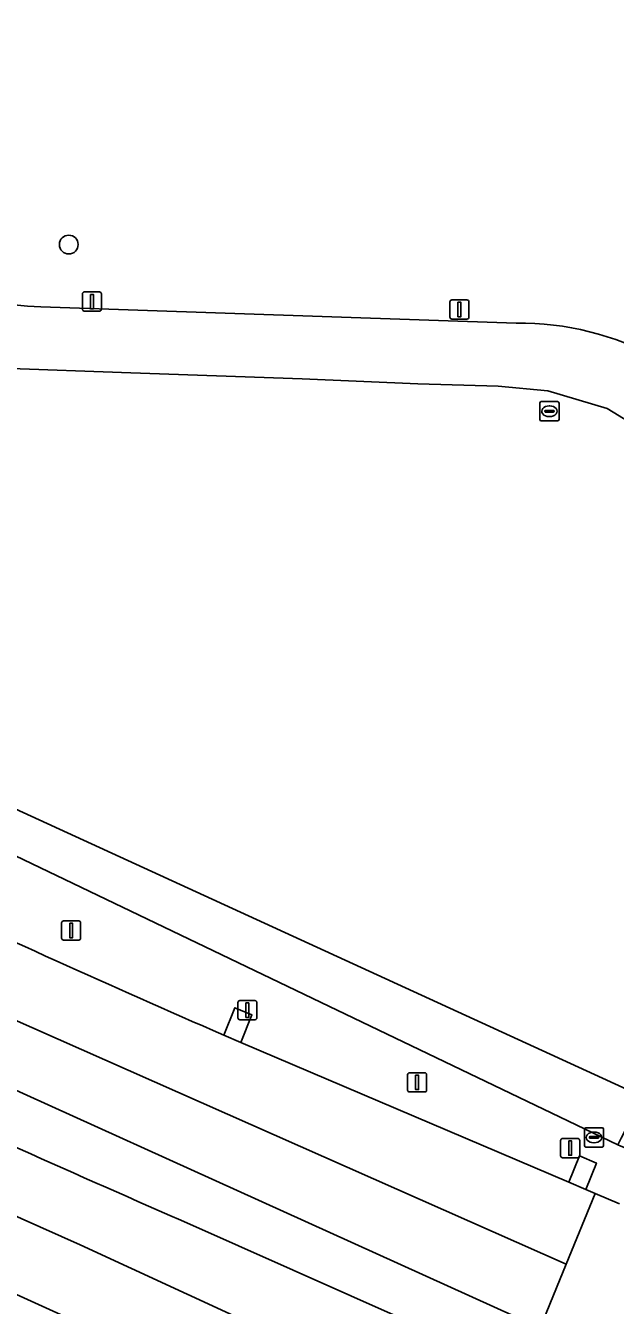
# Model space of a CAD drawing. Extents: x 158086 to 159499, y 382904 to 383981.
# Drawn here: x 159222.9 to 159253.7, y 383592.6 to 383659.2 of the extents above; entities that cross this region are included whole.
import ezdxf

# ---------------------------------------------------------------- set-up
doc = ezdxf.new("R2010")
doc.units = 0
for name, color, linetype in [('IMGEO_Berm_groen', 7, 'Continuous'), ('IMGEO_Berm_open', 7, 'Continuous'), ('IMGEO_Boom', 7, 'Continuous'), ('IMGEO_Groenvoorziening', 7, 'Continuous'), ('IMGEO_Lichtmast', 7, 'Continuous'), ('IMGEO_Rijbaan_regionaal_gesloten', 7, 'Continuous'), ('IMGEO_Rioolput', 7, 'Continuous'), ('IMGEO_Voetpad_gesloten', 7, 'Continuous')]:
    doc.layers.add(name, color=color, linetype=linetype)

msp = doc.modelspace()

# ---------------------------------------------------------------- linework, layer by layer
at = {"layer": 'IMGEO_Berm_groen'}
for points in [[(159274.053, 383594.261), (159274.18, 383595.204), (159266.84, 383596.291), (159263.069, 383597.281), (159259.918, 383598.363), (159253.78, 383600.966), (159198.75, 383627.345), (159181.001, 383636.404), (159164.377, 383645.559), (159147.178, 383655.599), (159129.505, 383666.708), (159113.692, 383677.256), (159082.721, 383700.616), (159072.659, 383708.042), (159030.868, 383738.885)], [(159249.733, 383591.436), (159207.228, 383610.697)], [(159233.261, 383606.668), (159233.845, 383608.098), (159234.727, 383607.72), (159234.144, 383606.291), (159251.225, 383599.012), (159251.777, 383600.387), (159252.661, 383600.013), (159252.108, 383598.636), (159252.59, 383598.43), (159253.869, 383597.885)], [(159255.282, 383578.251), (159252.206, 383579.649), (159246.014, 383582.462), (159236.13, 383586.957), (159235.528, 383585.622), (159234.662, 383586.013), (159235.265, 383587.35), (159217.873, 383595.259), (159217.235, 383593.918), (159216.377, 383594.327), (159217.008, 383595.653), (159206.494, 383600.435)], [(159231.021, 383597.038), (159248.733, 383589.156), (159254.999, 383586.376), (159258.041, 383585.025), (159261.447, 383583.514), (159262.165, 383583.195)]]:
    msp.add_lwpolyline(points, dxfattribs=at)
for centre, radius, start, end in [((159624.559, 384499.789), 975.08, 245.218391, 246.340618), ((159652.788, 384562.038), 1053.144, 244.270894, 246.391553)]:
    msp.add_arc(centre, radius, start, end, dxfattribs=at)
at = {"layer": 'IMGEO_Berm_open'}
for points in [[(159233.261, 383606.668), (159234.144, 383606.291), (159234.727, 383607.72), (159233.845, 383608.098)], [(159251.225, 383599.012), (159252.108, 383598.636), (159252.661, 383600.013), (159251.777, 383600.387)]]:
    msp.add_lwpolyline(points, close=True, dxfattribs=at)
at = {"layer": 'IMGEO_Boom'}
msp.add_circle((159225.195, 383647.822), 0.489, dxfattribs=at)
at = {"layer": 'IMGEO_Groenvoorziening'}
msp.add_lwpolyline([(159078.218, 383715.543), (159070.084, 383722.467), (159042.981, 383744.783), (159040.532, 383741.876), (159038.526, 383739.494), (159046.929, 383729.198), (159072.943, 383708.425), (159082.721, 383700.616), (159113.692, 383677.256), (159129.505, 383666.708), (159147.178, 383655.599), (159164.377, 383645.559), (159181.001, 383636.404), (159198.75, 383627.345), (159253.78, 383600.966), (159253.954, 383601.304), (159254.107, 383601.603), (159254.865, 383603.557), (159214.22, 383622.196), (159171.619, 383645.102), (159131.713, 383671.97), (159105.029, 383693.834)], close=True, dxfattribs=at)
for points in [[(159070.084, 383722.467), (159078.218, 383715.543), (159105.029, 383693.834), (159131.713, 383671.97), (159171.619, 383645.102), (159214.22, 383622.196), (159254.865, 383603.557), (159254.107, 383601.603), (159259.77, 383599.242), (159266.864, 383616.392), (159267.294, 383616.192), (159267.401, 383616.452)], [(159223.739, 383644.572), (159248.481, 383643.728)], [(159259.213, 383633.403), (159257.996, 383635.448), (159255.851, 383637.677), (159253.215, 383639.296), (159250.138, 383640.203), (159247.547, 383640.454), (159243.371, 383640.569), (159237.341, 383640.826), (159228.429, 383641.141), (159221.714, 383641.394)]]:
    msp.add_lwpolyline(points, dxfattribs=at)
for centre, radius, start, end in [((159226.578, 383689.887), 45.404, 211.49813, 266.41478), ((159248.712, 383628.953), 14.777, 31.4822, 90.89724)]:
    msp.add_arc(centre, radius, start, end, dxfattribs=at)
at = {"layer": 'IMGEO_Lichtmast'}
for p, q in [((159225.908, 383644.455), (159225.908, 383645.255)), ((159225.908, 383645.255), (159225.908, 383644.455)), ((159226.008, 383645.355), (159226.798, 383645.355)), ((159226.798, 383645.355), (159226.008, 383645.355)), ((159226.898, 383645.255), (159226.898, 383644.455)), ((159226.898, 383644.455), (159226.898, 383645.255)), ((159245.035, 383644.043), (159245.035, 383644.843)), ((159245.035, 383644.843), (159245.035, 383644.043)), ((159245.135, 383644.943), (159245.925, 383644.943)), ((159245.925, 383644.943), (159245.135, 383644.943)), ((159246.025, 383644.843), (159246.025, 383644.043)), ((159246.025, 383644.043), (159246.025, 383644.843)), ((159226.798, 383644.355), (159226.008, 383644.355)), ((159226.008, 383644.355), (159226.798, 383644.355)), ((159245.925, 383643.943), (159245.135, 383643.943)), ((159245.135, 383643.943), (159245.925, 383643.943)), ((159224.923, 383612.616), (159225.713, 383612.616)), ((159225.713, 383612.616), (159224.923, 383612.616)), ((159224.823, 383611.716), (159224.823, 383612.516)), ((159224.823, 383612.516), (159224.823, 383611.716)), ((159225.813, 383612.516), (159225.813, 383611.716)), ((159225.813, 383611.716), (159225.813, 383612.516)), ((159225.713, 383611.616), (159224.923, 383611.616)), ((159224.923, 383611.616), (159225.713, 383611.616)), ((159233.998, 383607.568), (159233.998, 383608.368)), ((159233.998, 383608.368), (159233.998, 383607.568)), ((159234.098, 383608.468), (159234.888, 383608.468)), ((159234.888, 383608.468), (159234.098, 383608.468)), ((159234.988, 383608.368), (159234.988, 383607.568)), ((159234.988, 383607.568), (159234.988, 383608.368)), ((159234.888, 383607.468), (159234.098, 383607.468)), ((159234.098, 383607.468), (159234.888, 383607.468)), ((159242.832, 383603.81), (159242.832, 383604.61)), ((159242.832, 383604.61), (159242.832, 383603.81)), ((159242.932, 383604.71), (159243.722, 383604.71)), ((159243.722, 383604.71), (159242.932, 383604.71)), ((159243.822, 383604.61), (159243.822, 383603.81)), ((159243.822, 383603.81), (159243.822, 383604.61)), ((159243.722, 383603.71), (159242.932, 383603.71)), ((159242.932, 383603.71), (159243.722, 383603.71)), ((159250.901, 383601.289), (159251.691, 383601.289)), ((159251.691, 383601.289), (159250.901, 383601.289)), ((159250.801, 383600.389), (159250.801, 383601.189)), ((159250.801, 383601.189), (159250.801, 383600.389)), ((159251.791, 383601.189), (159251.791, 383600.389)), ((159251.791, 383600.389), (159251.791, 383601.189)), ((159251.691, 383600.289), (159250.901, 383600.289)), ((159250.901, 383600.289), (159251.691, 383600.289))]:
    msp.add_line(p, q, dxfattribs=at)
for points in [[(159226.328, 383645.23), (159226.478, 383645.23), (159226.478, 383644.48), (159226.328, 383644.48), (159226.328, 383645.23)], [(159245.455, 383644.818), (159245.605, 383644.818), (159245.605, 383644.068), (159245.455, 383644.068), (159245.455, 383644.818)], [(159225.243, 383612.491), (159225.393, 383612.491), (159225.393, 383611.741), (159225.243, 383611.741), (159225.243, 383612.491)], [(159234.418, 383608.343), (159234.568, 383608.343), (159234.568, 383607.593), (159234.418, 383607.593), (159234.418, 383608.343)], [(159243.252, 383604.585), (159243.402, 383604.585), (159243.402, 383603.835), (159243.252, 383603.835), (159243.252, 383604.585)], [(159251.221, 383601.164), (159251.371, 383601.164), (159251.371, 383600.414), (159251.221, 383600.414), (159251.221, 383601.164)]]:
    msp.add_lwpolyline(points, dxfattribs=at)
for centre, start, end in [((159226.008, 383645.255), 90, 180), ((159226.008, 383645.255), 90, 180), ((159226.798, 383645.255), 0, 90), ((159226.798, 383645.255), 360, 90), ((159245.135, 383644.843), 90, 180), ((159245.135, 383644.843), 90, 180), ((159245.925, 383644.843), 0, 90), ((159245.925, 383644.843), 360, 90), ((159226.008, 383644.455), 180, 270), ((159226.008, 383644.455), 180, 270), ((159226.798, 383644.455), 270, 0), ((159226.798, 383644.455), 270, 0), ((159245.135, 383644.043), 180, 270), ((159245.135, 383644.043), 180, 270), ((159245.925, 383644.043), 270, 0), ((159245.925, 383644.043), 270, 0), ((159224.923, 383612.516), 90, 180), ((159224.923, 383612.516), 90, 180), ((159225.713, 383612.516), 0, 90), ((159225.713, 383612.516), 360, 90), ((159224.923, 383611.716), 180, 270), ((159224.923, 383611.716), 180, 270), ((159225.713, 383611.716), 270, 0), ((159225.713, 383611.716), 270, 0), ((159234.098, 383608.368), 90, 180), ((159234.098, 383608.368), 90, 180), ((159234.888, 383608.368), 0, 90), ((159234.888, 383608.368), 360, 90), ((159234.098, 383607.568), 180, 270), ((159234.098, 383607.568), 180, 270), ((159234.888, 383607.568), 270, 0), ((159234.888, 383607.568), 270, 0), ((159242.932, 383604.61), 90, 180), ((159242.932, 383604.61), 90, 180), ((159243.722, 383604.61), 0, 90), ((159243.722, 383604.61), 360, 90), ((159242.932, 383603.81), 180, 270), ((159242.932, 383603.81), 180, 270), ((159243.722, 383603.81), 270, 0), ((159243.722, 383603.81), 270, 0), ((159250.901, 383601.189), 90, 180), ((159250.901, 383601.189), 90, 180), ((159251.691, 383601.189), 0, 90), ((159251.691, 383601.189), 360, 90), ((159250.901, 383600.389), 180, 270), ((159250.901, 383600.389), 180, 270), ((159251.691, 383600.389), 270, 0), ((159251.691, 383600.389), 270, 0)]:
    msp.add_arc(centre, 0.1, start, end, dxfattribs=at)
at = {"layer": 'IMGEO_Rijbaan_regionaal_gesloten'}
for points in [[(159094.836, 383685.251), (159094.066, 383685.825), (159078.773, 383697.288), (159078.005, 383697.864), (159069.763, 383704.144), (159067.635, 383701.28), (159086.834, 383686.594), (159096.436, 383679.599), (159103.961, 383674.309), (159123.129, 383661.206), (159137.236, 383652.282), (159147.489, 383646.037), (159168.259, 383634.153), (159185.971, 383624.69), (159203.684, 383615.834), (159218.242, 383609.283), (159251.086, 383594.749), (159252.59, 383598.43), (159252.108, 383598.636), (159251.225, 383599.012), (159234.144, 383606.291), (159233.261, 383606.668)], [(159207.228, 383610.697), (159249.733, 383591.436), (159251.086, 383594.749), (159218.242, 383609.283), (159203.684, 383615.834), (159185.971, 383624.69), (159168.259, 383634.153), (159147.489, 383646.037), (159137.236, 383652.282), (159123.129, 383661.206), (159103.961, 383674.309), (159096.436, 383679.599), (159086.834, 383686.594), (159067.635, 383701.28)], [(159089.547, 383677.25), (159075.868, 383687.383), (159063.996, 383696.408), (159062.009, 383693.704), (159080.668, 383679.525), (159093.164, 383670.184), (159109.663, 383658.901), (159122.644, 383650.288), (159139.385, 383639.976), (159152.852, 383632.212), (159169.836, 383622.628), (159190.703, 383611.709), (159208.313, 383603.546), (159225.783, 383595.761), (159239.594, 383589.387), (159247.353, 383585.758), (159248.733, 383589.156), (159231.021, 383597.038)], [(159206.494, 383600.435), (159217.008, 383595.653), (159217.873, 383595.259), (159235.265, 383587.35), (159236.13, 383586.957), (159246.014, 383582.462), (159247.353, 383585.758), (159239.594, 383589.387), (159225.783, 383595.761), (159208.313, 383603.546), (159190.703, 383611.709), (159169.836, 383622.628), (159152.852, 383632.212), (159139.385, 383639.976), (159122.644, 383650.288), (159109.663, 383658.901), (159093.164, 383670.184), (159080.668, 383679.525), (159062.009, 383693.704)], [(159253.869, 383597.885), (159252.59, 383598.43), (159251.086, 383594.749), (159249.733, 383591.436)]]:
    msp.add_lwpolyline(points, dxfattribs=at)
for centre, radius, start, end in [((159624.559, 384499.789), 975.08, 245.218391, 246.340618), ((159652.788, 384562.038), 1053.144, 244.270894, 246.391553)]:
    msp.add_arc(centre, radius, start, end, dxfattribs=at)
at = {"layer": 'IMGEO_Rioolput'}
for p, q in [((159249.717, 383638.719), (159249.717, 383639.571)), ((159249.792, 383639.645), (159250.644, 383639.645)), ((159250.205, 383639.425), (159250.23, 383639.425)), ((159250.718, 383639.571), (159250.718, 383638.719)), ((159250.644, 383638.645), (159249.792, 383638.645)), ((159249.976, 383639.139), (159249.976, 383639.151)), ((159250.414, 383639.102), (159250.016, 383639.102)), ((159250.019, 383639.188), (159250.417, 383639.188)), ((159250.228, 383638.865), (159250.203, 383638.865)), ((159250.46, 383639.151), (159250.46, 383639.139)), ((159252.037, 383600.918), (159252.037, 383601.77)), ((159252.112, 383601.844), (159252.964, 383601.844)), ((159252.296, 383601.338), (159252.296, 383601.35)), ((159252.734, 383601.301), (159252.336, 383601.301)), ((159252.339, 383601.387), (159252.737, 383601.387)), ((159252.525, 383601.624), (159252.55, 383601.624)), ((159252.78, 383601.35), (159252.78, 383601.338)), ((159253.038, 383601.77), (159253.038, 383600.918)), ((159252.964, 383600.844), (159252.112, 383600.844)), ((159252.548, 383601.064), (159252.523, 383601.064))]:
    msp.add_line(p, q, dxfattribs=at)
for points in [[(159249.717, 383638.719), (159249.717, 383639.571)], [(159249.792, 383639.645), (159250.644, 383639.645)], [(159250.718, 383639.571), (159250.718, 383638.719)], [(159250.644, 383638.645), (159249.792, 383638.645)], [(159252.037, 383600.918), (159252.037, 383601.77)], [(159252.112, 383601.844), (159252.964, 383601.844)], [(159253.038, 383601.77), (159253.038, 383600.918)], [(159252.964, 383600.844), (159252.112, 383600.844)]]:
    msp.add_lwpolyline(points, dxfattribs=at)
for centre, radius, start, end in [((159249.794, 383639.569), 0.0765, 91.55205, 178.44795), ((159249.794, 383639.569), 0.0765, 91.55205, 178.44795), ((159250.642, 383639.569), 0.0765, 1.55205, 88.44795), ((159250.642, 383639.569), 0.0765, 1.55205, 88.44795), ((159249.794, 383638.721), 0.0765, 181.55205, 268.44795), ((159249.794, 383638.721), 0.0765, 181.55205, 268.44795), ((159250.016, 383639.148), 0.0403, 85.87752, 175.75265), ((159250.013, 383639.138), 0.0366, 178.93798, 274.71019), ((159250.417, 383639.145), 0.043, 264.86636, 352.45326), ((159250.421, 383639.15), 0.0386, 1.73085, 96.63898), ((159250.642, 383638.721), 0.0765, 271.55205, 358.44795), ((159250.642, 383638.721), 0.0765, 271.55205, 358.44795), ((159252.114, 383601.768), 0.0765, 91.55205, 178.44795), ((159252.114, 383601.768), 0.0765, 91.55205, 178.44795), ((159252.336, 383601.347), 0.0403, 85.87752, 175.75265), ((159252.333, 383601.337), 0.0366, 178.93798, 274.71019), ((159252.737, 383601.344), 0.043, 264.86636, 352.45326), ((159252.741, 383601.349), 0.0386, 1.73085, 96.63898), ((159252.962, 383601.768), 0.0765, 1.55205, 88.44795), ((159252.962, 383601.768), 0.0765, 1.55205, 88.44795), ((159252.114, 383600.92), 0.0765, 181.55205, 268.44795), ((159252.114, 383600.92), 0.0765, 181.55205, 268.44795), ((159252.962, 383600.92), 0.0765, 271.55205, 358.44795), ((159252.962, 383600.92), 0.0765, 271.55205, 358.44795)]:
    msp.add_arc(centre, radius, start, end, dxfattribs=at)
for centre, major_axis, ratio, start_param, end_param in [((159250.204, 383639.145), (-0.387, 0.002), 0.722429, 4.712389, 7.853982), ((159250.229, 383639.145), (-0.39, 0.002), 0.717154, 1.570796, 4.712389), ((159252.524, 383601.344), (-0.387, 0.002), 0.722429, 4.712389, 7.853982), ((159252.549, 383601.344), (-0.39, 0.002), 0.717154, 1.570796, 4.712389)]:
    msp.add_ellipse(centre, major_axis=major_axis, ratio=ratio, start_param=start_param, end_param=end_param, dxfattribs=at)
at = {"layer": 'IMGEO_Voetpad_gesloten'}
for points in [[(159248.481, 383643.728), (159223.739, 383644.572)], [(159221.714, 383641.394), (159228.429, 383641.141), (159237.341, 383640.826), (159243.371, 383640.569), (159247.547, 383640.454), (159250.138, 383640.203), (159253.215, 383639.296), (159255.851, 383637.677), (159257.996, 383635.448), (159259.213, 383633.403), (159267.174, 383619.363)]]:
    msp.add_lwpolyline(points, dxfattribs=at)
for centre, radius, start, end in [((159226.578, 383689.887), 45.404, 211.49813, 266.41478), ((159248.712, 383628.953), 14.777, 31.4822, 90.89724)]:
    msp.add_arc(centre, radius, start, end, dxfattribs=at)

doc.saveas('drawing.dxf')
